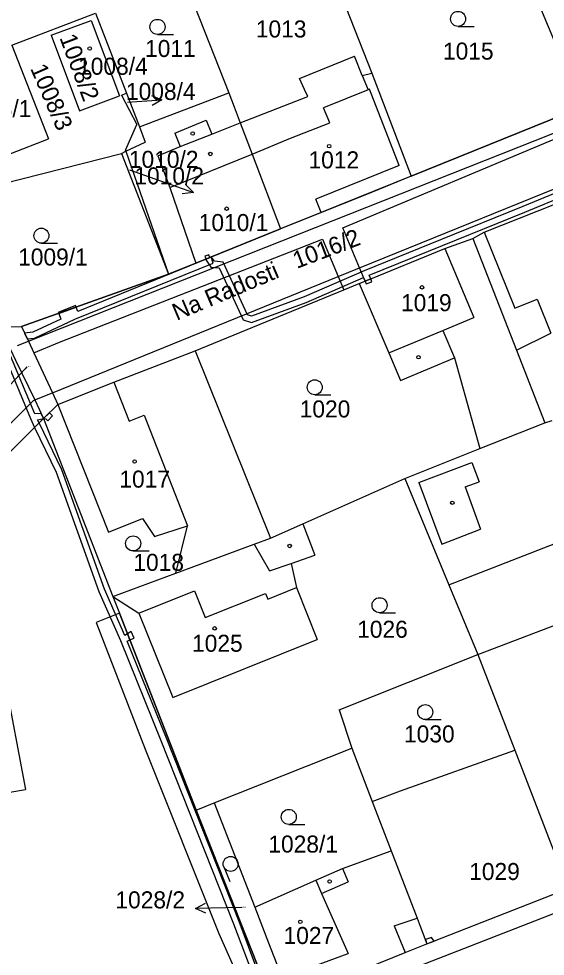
# Model space of a CAD drawing. Extents: x -785744 to -782822, y -1067550 to -1063910.
# Drawn here: x -783758.4 to -783705.9, y -1065893.8 to -1065800.2 of the extents above; entities that cross this region are included whole.
import ezdxf

# ---------------------------------------------------------------- set-up
doc = ezdxf.new("R2010")
doc.units = 0
for name, color, linetype in [('Hranice parcel', 7, 'Continuous'), ('Parcelní čísla', 7, 'Continuous'), ('Pop_ČP_popisy', 7, 'Continuous'), ('Vnitřní kresba', 7, 'Continuous'), ('Věcná břemena k části', 7, 'Continuous'), ('Značky budov', 7, 'Continuous'), ('Značky kultur', 7, 'Continuous')]:
    doc.layers.add(name, color=color, linetype=linetype)

msp = doc.modelspace()

# ---------------------------------------------------------------- linework, layer by layer
at = {"layer": 'Hranice parcel'}
for points in [[(-783712.13, -1065785.19), (-783702.22, -1065809)], [(-783728.74, -1065791.45), (-783723.18, -1065805.58)], [(-783741.88, -1065796.3), (-783737.48, -1065807.56)], [(-783759.14, -1065802.79), (-783750.79, -1065799.59)], [(-783750.79, -1065799.59), (-783747.7, -1065807.59)], [(-783755.2, -1065801.81), (-783751.22, -1065800.32)], [(-783751.22, -1065800.32), (-783748.39, -1065807.85)], [(-783755.2, -1065801.81), (-783752.37, -1065809.34)], [(-783759.14, -1065802.79), (-783755.48, -1065812.15)], [(-783730.4, -1065806.14), (-783724.93, -1065803.88)], [(-783724.14, -1065805.82), (-783724.93, -1065803.88)], [(-783729.9, -1065807.23), (-783730.4, -1065806.14)], [(-783724.14, -1065805.82), (-783723.18, -1065805.58)], [(-783723.18, -1065805.58), (-783719.26, -1065815.89)], [(-783729.58, -1065807.92), (-783729.9, -1065807.23)], [(-783752.37, -1065809.34), (-783748.39, -1065807.85)], [(-783748.2, -1065807.78), (-783747.7, -1065807.59)], [(-783748.2, -1065807.78), (-783746.65, -1065810.71)], [(-783747.7, -1065807.59), (-783746.39, -1065810.96)], [(-783746.39, -1065810.96), (-783737.48, -1065807.56)], [(-783737.48, -1065807.56), (-783736.93, -1065808.95)], [(-783736.32, -1065810.54), (-783729.58, -1065807.92)], [(-783736.93, -1065808.95), (-783736.32, -1065810.54)], [(-783719.26, -1065815.89), (-783702.22, -1065809)], [(-783747.78, -1065813.28), (-783746.65, -1065810.71)], [(-783746.39, -1065810.96), (-783745.81, -1065812.48)], [(-783736.32, -1065810.54), (-783735.12, -1065813.69)], [(-783763.02, -1065815.07), (-783755.48, -1065812.15)], [(-783747.74, -1065813.39), (-783745.81, -1065812.48)], [(-783764.08, -1065817.65), (-783748.2, -1065813.61)], [(-783748.2, -1065813.61), (-783747.74, -1065813.39)], [(-783748.2, -1065813.61), (-783743.48, -1065825.66)], [(-783747.78, -1065813.28), (-783747.74, -1065813.39)], [(-783747.74, -1065813.39), (-783743.48, -1065825.66)], [(-783735.12, -1065813.69), (-783732.3, -1065821.15)], [(-783719.26, -1065815.89), (-783728.25, -1065819.52)], [(-783711.98, -1065821.48), (-783699.44, -1065816.52)], [(-783728.25, -1065819.52), (-783732.3, -1065821.15)], [(-783740.76, -1065824.56), (-783732.3, -1065821.15)], [(-783715.88, -1065823.11), (-783713.1, -1065822.11)], [(-783713.1, -1065822.11), (-783711.98, -1065821.48)], [(-783713.1, -1065822.11), (-783708.75, -1065833.24)], [(-783724.45, -1065826.6), (-783723.85, -1065826.36), (-783715.88, -1065823.11)], [(-783743.48, -1065825.66), (-783740.76, -1065824.56)], [(-783758.17, -1065830.9), (-783743.48, -1065825.66)], [(-783740.82, -1065833.32), (-783725.99, -1065827.23), (-783724.45, -1065826.6)], [(-783724.45, -1065826.6), (-783721.49, -1065833.51)], [(-783759.24, -1065830.92), (-783758.17, -1065830.9)], [(-783758.17, -1065830.9), (-783757.49, -1065832.36)], [(-783708.75, -1065833.24), (-783705.29, -1065831.57)], [(-783759.61, -1065832.48), (-783758.76, -1065834.26), (-783756.85, -1065838.22)], [(-783757.49, -1065832.36), (-783756.95, -1065833.52), (-783755.08, -1065837.5)], [(-783748.96, -1065836.46), (-783740.82, -1065833.32)], [(-783740.82, -1065833.32), (-783733.31, -1065852.02)], [(-783721.49, -1065833.51), (-783720.32, -1065836.28)], [(-783708.75, -1065833.24), (-783705.92, -1065840.51)], [(-783720.32, -1065836.28), (-783714.94, -1065834.02)], [(-783714.94, -1065834.02), (-783712.39, -1065843.08)], [(-783754.53, -1065838.69), (-783748.96, -1065836.46)], [(-783756.85, -1065838.22), (-783755.96, -1065840.07)], [(-783755.08, -1065837.5), (-783754.53, -1065838.69)], [(-783755.96, -1065840.07), (-783754.53, -1065838.69)], [(-783754.53, -1065838.69), (-783749.5, -1065851.41)], [(-783782.26, -1065866.39), (-783781.02, -1065865.15), (-783778.95, -1065863.08), (-783755.96, -1065840.07)], [(-783755.96, -1065840.07), (-783749.06, -1065857.84)], [(-783712.39, -1065843.08), (-783705.92, -1065840.51)], [(-783705.92, -1065840.51), (-783705.18, -1065840.27)], [(-783719.88, -1065846.07), (-783712.39, -1065843.08)], [(-783730.06, -1065850.58), (-783719.88, -1065846.07)], [(-783719.88, -1065846.07), (-783715.48, -1065856.69)], [(-783715.48, -1065856.69), (-783687.79, -1065845.89)], [(-783749.5, -1065851.41), (-783746.09, -1065850.07)], [(-783746.09, -1065850.07), (-783744.9, -1065851.85)], [(-783744.9, -1065851.85), (-783741.58, -1065850.78)], [(-783742.76, -1065855.51), (-783741.58, -1065850.78)], [(-783733.31, -1065852.02), (-783730.06, -1065850.58)], [(-783730.06, -1065850.58), (-783728.87, -1065853.73)], [(-783734.93, -1065852.63), (-783733.31, -1065852.02)], [(-783742.76, -1065855.51), (-783734.93, -1065852.63)], [(-783731.25, -1065854.55), (-783728.87, -1065853.73)], [(-783731.25, -1065854.55), (-783730.7, -1065856.96)], [(-783749.06, -1065857.84), (-783742.76, -1065855.51)], [(-783715.48, -1065856.69), (-783712.6, -1065863.65)], [(-783749.06, -1065857.84), (-783748.4, -1065859.53), (-783740.72, -1065879.17)], [(-783749.06, -1065857.84), (-783746.46, -1065859.51)], [(-783730.7, -1065856.96), (-783728.65, -1065862.13)], [(-783712.6, -1065863.65), (-783699.06, -1065858.47)], [(-783746.46, -1065859.51), (-783743.07, -1065867.94)], [(-783743.07, -1065867.94), (-783728.65, -1065862.13)], [(-783726.44, -1065869.18), (-783712.6, -1065863.65)], [(-783712.6, -1065863.65), (-783708.9, -1065873.21)], [(-783759.87, -1065865.99), (-783757.77, -1065877.13)], [(-783726.44, -1065869.18), (-783725.19, -1065873)], [(-783738.93, -1065878.46), (-783725.19, -1065873)], [(-783725.19, -1065873), (-783723.14, -1065878.32)], [(-783720.33, -1065877.26), (-783708.9, -1065873.21)], [(-783708.9, -1065873.21), (-783703.59, -1065887.01)], [(-783775.34, -1065880.12), (-783757.77, -1065877.13)], [(-783723.14, -1065878.32), (-783720.33, -1065877.26)], [(-783740.72, -1065879.17), (-783738.93, -1065878.46)], [(-783738.93, -1065878.46), (-783734.88, -1065888.88)], [(-783723.14, -1065878.32), (-783721.24, -1065883.26)], [(-783740.72, -1065879.17), (-783733, -1065898.71)], [(-783726.13, -1065885.02), (-783721.24, -1065883.26)], [(-783721.24, -1065883.26), (-783720.51, -1065885.15)], [(-783728.78, -1065886.19), (-783726.13, -1065885.02)], [(-783720.51, -1065885.15), (-783718.66, -1065889.96)], [(-783734.88, -1065888.88), (-783728.78, -1065886.19)], [(-783717.68, -1065892.53), (-783703.59, -1065887.01)], [(-783734.88, -1065888.88), (-783733.5, -1065892.43)], [(-783718.66, -1065889.96), (-783718.35, -1065890.77)], [(-783718.35, -1065890.77), (-783717.68, -1065892.53)], [(-783733.5, -1065892.43), (-783732.14, -1065895.94)], [(-783731.23, -1065897.99), (-783728.45, -1065896.87), (-783726.33, -1065896.02), (-783719.84, -1065893.4)], [(-783719.84, -1065893.4), (-783717.68, -1065892.53)]]:
    msp.add_lwpolyline(points, dxfattribs=at)
at = {"layer": 'Pop_ČP_popisy'}
for p, q in [((-783747.16, -1065808.47), (-783744.167, -1065808.259)), ((-783743.83, -1065816.5), (-783741.004, -1065817.507)), ((-783757.82, -1065835.13), (-783759.867, -1065837.323)), ((-783737.78, -1065888.94), (-783740.78, -1065888.992))]:
    msp.add_line(p, q, dxfattribs=at)
for points in [[(-783745.2, -1065807.831), (-783744.167, -1065808.259), (-783745.13, -1065808.828)], [(-783747.58, -1065808.5), (-783747.16, -1065808.47)], [(-783747.4, -1065815.23), (-783743.83, -1065816.5)], [(-783741.778, -1065816.7), (-783741.004, -1065817.507), (-783742.114, -1065817.642)], [(-783757.64, -1065834.93), (-783757.82, -1065835.13)], [(-783739.771, -1065889.475), (-783740.78, -1065888.992), (-783739.788, -1065888.475)], [(-783736.18, -1065888.91), (-783737.78, -1065888.94)]]:
    msp.add_lwpolyline(points, dxfattribs=at)
at = {"layer": 'Vnitřní kresba'}
for points in [[(-783724.14, -1065805.82), (-783723.56, -1065807.26)], [(-783723.56, -1065807.26), (-783728, -1065809.06)], [(-783723.42, -1065807.2), (-783723.56, -1065807.26)], [(-783720.44, -1065814.81), (-783723.42, -1065807.2)], [(-783727.39, -1065810.55), (-783728, -1065809.06)], [(-783757.49, -1065832.36), (-783701.74, -1065810.29)], [(-783742.86, -1065811.58), (-783739.73, -1065810.29)], [(-783739.73, -1065810.29), (-783739.15, -1065811.7)], [(-783739.15, -1065811.7), (-783736.32, -1065810.54)], [(-783731.32, -1065812.08), (-783727.39, -1065810.55)], [(-783742.86, -1065811.58), (-783742.32, -1065812.91)], [(-783742.32, -1065812.91), (-783739.15, -1065811.7)], [(-783744.56, -1065813.84), (-783742.32, -1065812.91)], [(-783735.12, -1065813.69), (-783731.32, -1065812.08)], [(-783744.56, -1065813.84), (-783743.36, -1065817)], [(-783743.36, -1065817), (-783735.12, -1065813.69)], [(-783720.44, -1065814.81), (-783728.79, -1065818.19)], [(-783755.08, -1065837.5), (-783726.55, -1065825.91), (-783724.4, -1065825.04), (-783699.96, -1065815.11)], [(-783743.36, -1065817), (-783740.76, -1065824.56)], [(-783728.25, -1065819.52), (-783728.79, -1065818.19)], [(-783711.98, -1065821.48), (-783708.91, -1065829.07)], [(-783715.88, -1065823.11), (-783712.99, -1065830)], [(-783708.91, -1065829.07), (-783706.66, -1065828.16)], [(-783706.66, -1065828.16), (-783705.29, -1065831.57)], [(-783716.08, -1065831.3), (-783712.99, -1065830)], [(-783721.49, -1065833.51), (-783716.08, -1065831.3)], [(-783716.08, -1065831.3), (-783714.94, -1065834.02)], [(-783758.56, -1065832.78), (-783757.49, -1065832.36)], [(-783748.96, -1065836.46), (-783747.43, -1065840.33)], [(-783756.97, -1065838.27), (-783756.85, -1065838.22)], [(-783756.85, -1065838.22), (-783755.08, -1065837.5)], [(-783784.12, -1065865.42), (-783781.53, -1065862.83), (-783779.5, -1065860.8), (-783756.97, -1065838.27)], [(-783747.43, -1065840.33), (-783745.92, -1065839.74)], [(-783745.92, -1065839.74), (-783741.58, -1065850.78)], [(-783718.49, -1065846.47), (-783713.18, -1065844.46)], [(-783713.18, -1065844.46), (-783712.48, -1065846.4)], [(-783718.49, -1065846.47), (-783716.19, -1065852.61)], [(-783713.85, -1065846.89), (-783712.48, -1065846.4)], [(-783713.85, -1065846.89), (-783712.34, -1065851.14)], [(-783716.19, -1065852.61), (-783712.34, -1065851.14)], [(-783734.93, -1065852.63), (-783733.4, -1065855.3)], [(-783733.4, -1065855.3), (-783731.25, -1065854.55)], [(-783746.46, -1065859.51), (-783740.89, -1065857.29)], [(-783740.89, -1065857.29), (-783739.83, -1065859.95)], [(-783739.83, -1065859.95), (-783733.8, -1065857.55)], [(-783733.8, -1065857.55), (-783733.58, -1065858.1)], [(-783733.58, -1065858.1), (-783730.7, -1065856.96)], [(-783726.13, -1065885.02), (-783725.55, -1065886.33)], [(-783728.78, -1065886.19), (-783728.2, -1065887.5)], [(-783728.2, -1065887.5), (-783725.55, -1065886.33)], [(-783728.2, -1065887.5), (-783725.56, -1065893.51)], [(-783732.12, -1065900.04), (-783702.98, -1065888.7)], [(-783720.95, -1065890.75), (-783718.66, -1065889.96)], [(-783720.95, -1065890.75), (-783719.84, -1065893.4)], [(-783732.14, -1065895.94), (-783725.56, -1065893.51)]]:
    msp.add_lwpolyline(points, dxfattribs=at)
at = {"layer": 'Věcná břemena k části'}
for points in [[(-783702.22, -1065809), (-783719.26, -1065815.89)], [(-783726.07, -1065821.05), (-783704.34, -1065811.92)], [(-783699.3, -1065815.33), (-783699.81, -1065815.52), (-783700.68, -1065815.83), (-783708.11, -1065818.92)], [(-783719.26, -1065815.89), (-783723.89, -1065817.76)], [(-783707.89, -1065819.48), (-783700.73, -1065816.5)], [(-783723.89, -1065817.76), (-783732.3, -1065821.15)], [(-783708.11, -1065818.92), (-783716.34, -1065822.25)], [(-783716.12, -1065822.81), (-783707.89, -1065819.48)], [(-783732.3, -1065821.15), (-783740.76, -1065824.56)], [(-783724.4, -1065825.04), (-783726.07, -1065821.05)], [(-783754.38, -1065832.46), (-783728.12, -1065822.17)], [(-783728.12, -1065822.17), (-783726.55, -1065825.91)], [(-783716.34, -1065822.25), (-783723.95, -1065825.33)], [(-783723.44, -1065825.78), (-783716.12, -1065822.81)], [(-783739.74, -1065824.15), (-783752.54, -1065829.38)], [(-783739.47, -1065823.72), (-783739.85, -1065823.88)], [(-783739.85, -1065823.88), (-783739.74, -1065824.15)], [(-783739.22, -1065823.94), (-783739.74, -1065824.15), (-783739.79, -1065824.17)], [(-783739.79, -1065824.17), (-783739.25, -1065824.96)], [(-783739.35, -1065823.99), (-783739.74, -1065824.15)], [(-783739.74, -1065824.15), (-783739.35, -1065823.99)], [(-783739.35, -1065823.99), (-783739.47, -1065823.72)], [(-783739.24, -1065823.95), (-783739.35, -1065823.99)], [(-783739.02, -1065824.56), (-783739.24, -1065823.95)], [(-783738.02, -1065824.47), (-783738.91, -1065824.38), (-783739.22, -1065823.94)], [(-783752.85, -1065830.16), (-783739.02, -1065824.56)], [(-783740.76, -1065824.56), (-783743.48, -1065825.66)], [(-783739.25, -1065824.96), (-783738.42, -1065825.03)], [(-783738.42, -1065825.03), (-783736.05, -1065830.22)], [(-783735.61, -1065829.72), (-783738.02, -1065824.47)], [(-783723.85, -1065826.36), (-783724.4, -1065825.04)], [(-783743.48, -1065825.66), (-783758.17, -1065830.9)], [(-783723.95, -1065825.33), (-783729.95, -1065827.92)], [(-783729.73, -1065828.48), (-783724, -1065826.01), (-783723.85, -1065826.36), (-783723.3, -1065826.14), (-783723.44, -1065825.78)], [(-783726.55, -1065825.91), (-783725.99, -1065827.23)], [(-783725.99, -1065827.23), (-783724.45, -1065826.6)], [(-783724.45, -1065826.6), (-783723.85, -1065826.36)], [(-783723.3, -1065826.14), (-783723.85, -1065826.36)], [(-783723.85, -1065826.36), (-783723.74, -1065826.64)], [(-783723.74, -1065826.64), (-783723.19, -1065826.42)], [(-783723.19, -1065826.42), (-783723.3, -1065826.14)], [(-783729.95, -1065827.92), (-783735.21, -1065829.85), (-783735.61, -1065829.72)], [(-783752.79, -1065828.8), (-783754.5, -1065829.48)], [(-783752.72, -1065828.95), (-783752.79, -1065828.8)], [(-783736.05, -1065830.22), (-783735.19, -1065830.49), (-783729.73, -1065828.48)], [(-783754.5, -1065829.48), (-783754.46, -1065829.58)], [(-783754.46, -1065829.58), (-783752.72, -1065828.95)], [(-783752.72, -1065828.95), (-783754.46, -1065829.58)], [(-783754.46, -1065829.58), (-783754.23, -1065830.15)], [(-783752.54, -1065829.38), (-783752.72, -1065828.95)], [(-783754.23, -1065830.15), (-783757.05, -1065831.47)], [(-783756.89, -1065832.05), (-783752.85, -1065830.16)], [(-783758.17, -1065830.9), (-783757.49, -1065832.36)], [(-783757.05, -1065831.47), (-783757.86, -1065831.56)], [(-783757.86, -1065831.56), (-783757.6, -1065832.13)], [(-783760.54, -1065832.3), (-783757.29, -1065840.07)], [(-783756.83, -1065839.62), (-783759.86, -1065832.38)], [(-783757.6, -1065832.13), (-783756.89, -1065832.05)], [(-783757.49, -1065832.36), (-783756.95, -1065833.52)], [(-783756.95, -1065833.52), (-783754.38, -1065832.46)], [(-783757.29, -1065840.07), (-783756.86, -1065840.97)], [(-783756.2, -1065839.57), (-783756.83, -1065839.62)], [(-783756.56, -1065840.2), (-783755.96, -1065840.07)], [(-783755.96, -1065840.07), (-783756.2, -1065839.57)], [(-783755.38, -1065839.51), (-783755.96, -1065840.07)], [(-783755.96, -1065840.07), (-783755.73, -1065840.12)], [(-783755.54, -1065840.3), (-783755.07, -1065839.81)], [(-783755.07, -1065839.81), (-783755.38, -1065839.51)], [(-783756.86, -1065840.97), (-783754.7, -1065845.43)], [(-783756.41, -1065840.52), (-783756.56, -1065840.2)], [(-783754.14, -1065845.19), (-783756.41, -1065840.52)], [(-783755.73, -1065840.12), (-783755.54, -1065840.3)], [(-783754.7, -1065845.43), (-783750.46, -1065857.35)], [(-783749.9, -1065857.13), (-783754.14, -1065845.19)], [(-783750.46, -1065857.35), (-783748.29, -1065862.24)], [(-783747.86, -1065861.74), (-783749.9, -1065857.13)], [(-783748.4, -1065859.53), (-783750.71, -1065860.46)], [(-783740.72, -1065879.17), (-783748.4, -1065859.53)], [(-783750.71, -1065860.46), (-783745.81, -1065873.08)], [(-783747.6, -1065861.59), (-783747.86, -1065861.74)], [(-783747.21, -1065861.36), (-783747.6, -1065861.59)], [(-783747.6, -1065861.59), (-783747.36, -1065862.19)], [(-783747.36, -1065862.19), (-783747.6, -1065861.59)], [(-783746.91, -1065862), (-783747.21, -1065861.36)], [(-783748.29, -1065862.24), (-783744.25, -1065872.22)], [(-783747.62, -1065862.3), (-783747.36, -1065862.19)], [(-783743.69, -1065872), (-783747.62, -1065862.3)], [(-783747.36, -1065862.19), (-783746.91, -1065862)], [(-783744.25, -1065872.22), (-783737, -1065890.52)], [(-783736.44, -1065890.3), (-783743.69, -1065872)], [(-783745.81, -1065873.08), (-783738.46, -1065891.5)], [(-783733, -1065898.71), (-783740.72, -1065879.17)], [(-783737, -1065890.52), (-783733.8, -1065898.94)], [(-783733.73, -1065897.52), (-783736.44, -1065890.3)], [(-783738.46, -1065891.5), (-783735.01, -1065899.29)], [(-783716.97, -1065892.25), (-783717.23, -1065891.89), (-783717.84, -1065892.11)], [(-783717.84, -1065892.11), (-783717.68, -1065892.53), (-783716.97, -1065892.25)]]:
    msp.add_lwpolyline(points, dxfattribs=at)
at = {"layer": 'Značky budov'}
for centre in [(-783751.36, -1065803.13), (-783741.07, -1065811.62), (-783727.45, -1065812.88), (-783739.32, -1065813.66), (-783737.69, -1065819.13), (-783718.17, -1065826.98), (-783718.52, -1065833.96), (-783746.88, -1065844.37), (-783715.15, -1065848.49), (-783731.39, -1065852.8), (-783738.88, -1065861.03), (-783727.4, -1065886.31), (-783730.33, -1065890.33)]:
    msp.add_circle(centre, 0.175, dxfattribs=at)
at = {"layer": 'Značky kultur'}
for p, q in [((-783714.57, -1065800.92), (-783712.97, -1065800.92)), ((-783744.59, -1065801.72), (-783742.99, -1065801.72)), ((-783756.19, -1065822.57), (-783754.59, -1065822.57)), ((-783728.89, -1065837.71), (-783727.29, -1065837.71)), ((-783747.02, -1065853.3), (-783745.42, -1065853.3)), ((-783722.41, -1065859.47), (-783720.81, -1065859.47)), ((-783717.85, -1065870.14), (-783716.25, -1065870.14)), ((-783731.48, -1065880.61), (-783729.88, -1065880.61)), ((-783737.98, -1065884.84), (-783737.374, -1065886.321))]:
    msp.add_line(p, q, dxfattribs=at)
for centre in [(-783714.57, -1065800.17), (-783744.59, -1065800.97), (-783756.19, -1065821.82), (-783728.89, -1065836.96), (-783747.02, -1065852.55), (-783722.41, -1065858.72), (-783717.85, -1065869.39), (-783731.48, -1065879.86), (-783737.286, -1065884.556)]:
    msp.add_circle(centre, 0.75, dxfattribs=at)

# ---------------------------------------------------------------- texts
at = {"layer": 'Parcelní čísla'}
for s, height, p in [('1013', 1.7, (-783734.77, -1065802.03)), ('1011', 1.7, (-783745.83, -1065803.98)), ('1015', 1.7, (-783716.08, -1065804.24)), ('1008/4', 1.7, (-783747.74, -1065808.27)), ('1008/1', 1.7, (-783764.14, -1065809.98)), ('1010/2', 1.7, (-783747.45, -1065815.05)), ('1012', 1.7, (-783729.51, -1065815.1)), ('1010/1', 1.7, (-783740.47, -1065821.36)), ('1009/1', 1.7, (-783758.51, -1065824.8)), ('1019', 1.7, (-783720.27, -1065829.36)), ('1016/1', 0.1, (-783757.64, -1065834.93)), ('1020', 1.7, (-783730.39, -1065839.97)), ('1017', 1.7, (-783748.4, -1065846.98)), ('1018', 1.7, (-783747, -1065855.29)), ('1026', 1.7, (-783724.65, -1065861.97)), ('1025', 1.7, (-783741.14, -1065863.37)), ('1030', 1.7, (-783719.97, -1065872.42)), ('1028/1', 1.7, (-783733.52, -1065883.42)), ('1029', 1.7, (-783713.46, -1065886.16)), ('1028/2', 0.1, (-783736.18, -1065888.91)), ('1027', 1.7, (-783732, -1065892.55))]:
    msp.add_text(s, height=height, dxfattribs=at).set_placement(p)
for s, rotation, p in [('1008/2', 290.65464, (-783754.4, -1065802.05)), ('1008/3', 293.5161, (-783757.33, -1065805.11)), ('1016/2', 20.76273, (-783730.68, -1065825.14))]:
    msp.add_text(s, height=1.7, rotation=rotation, dxfattribs=at).set_placement(p)
at = {"layer": 'Pop_ČP_popisy'}
for s, p in [('1008/4', (-783752.522, -1065805.75)), ('1010/2', (-783746.901, -1065816.7)), ('1028/2', (-783748.795, -1065888.99))]:
    msp.add_text(s, height=1.7, dxfattribs=at).set_placement(p)
msp.add_text('Na Radosti', height=1.7, rotation=22.93794, dxfattribs=at).set_placement((-783742.67, -1065830.33))

doc.saveas('drawing.dxf')
